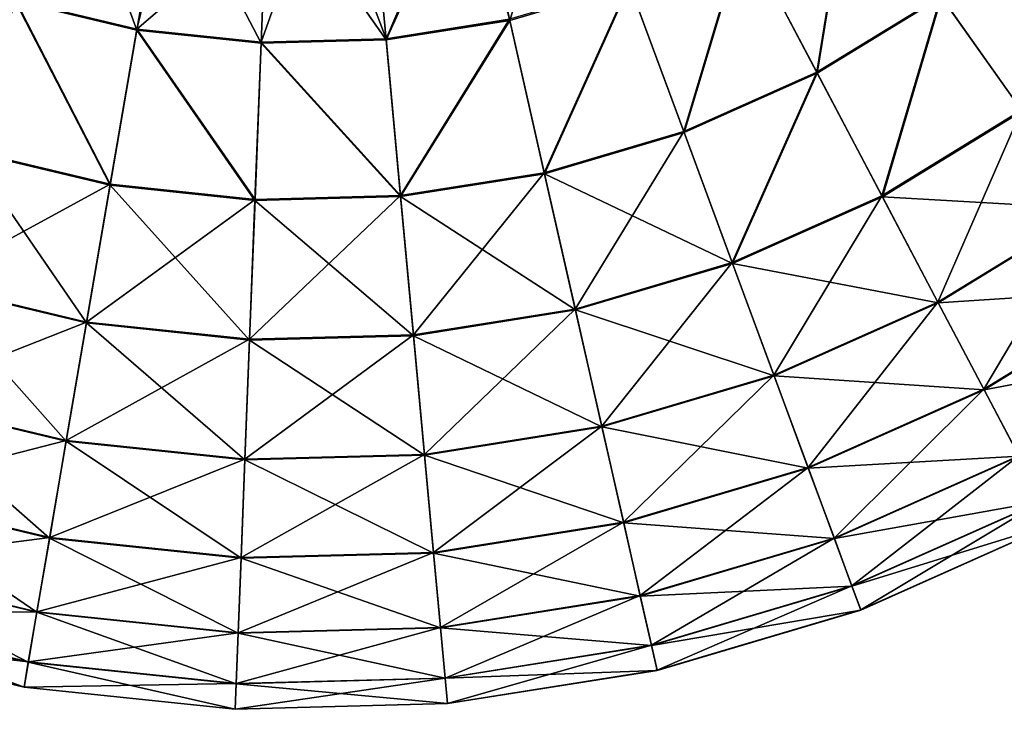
# Model space of a CAD drawing. Header units: millimetres. Extents: x 64 to 3333, y 103 to 3347.
# Tile 476 of 519: x 3277 to 3306, y 2217 to 2237. Entities that reach past the tile are written whole.
import ezdxf

# ---------------------------------------------------------------- set-up
doc = ezdxf.new("R2010")
doc.units = ezdxf.units.MM
doc.header["$LTSCALE"] = 25.4
doc.layers.get('0').update_dxf_attribs({"true_color": 0xff5454})

# ---------------------------------------------------------------- blocks, each defined once
blk = doc.blocks.new('SPIDER-6785-9743.STL')
at = {"color": 7, "true_color": 0xffffff}
mesh = blk.add_polyface(dxfattribs=at)
corners = [(3293.219, 2242.97, 19.854), (3291.446, 2237.15, 23.083), (3290.322, 2242.11, 19.854), (3294.982, 2238.199, 23.083)]
mesh.append_faces([[corners[k] for k in face] for face in [(0, 1, 2), (1, 0, 3)]], dxfattribs={"vtx0": -1, "color": 7})
mesh = blk.add_polyface(dxfattribs=at)
corners = [(3278.368, 2242.574, 19.854), (3280.449, 2236.857, 23.083), (3276.862, 2237.717, 23.083), (3281.308, 2241.87, 19.854)]
mesh.append_faces([[corners[k] for k in face] for face in [(0, 1, 2), (1, 0, 3)]], dxfattribs={"vtx0": -1, "color": 7})
mesh = blk.add_polyface(dxfattribs=at)
corners = [(3281.664, 2241.847, 103.919), (3276.872, 2237.747, 100.694), (3280.454, 2236.889, 100.694)]
mesh.append_faces([[corners[k] for k in face] for face in [(0, 1, 2)]], dxfattribs={"color": 7})
mesh = blk.add_polyface(dxfattribs=at)
corners = [(3281.308, 2241.87, 19.854), (3284.117, 2236.473, 23.083), (3280.449, 2236.857, 23.083), (3284.314, 2241.555, 19.854)]
mesh.append_faces([[corners[k] for k in face] for face in [(0, 1, 2), (1, 0, 3)]], dxfattribs={"vtx0": -1, "color": 7})
mesh = blk.add_polyface(dxfattribs=at)
corners = [(3285.914, 2241.583, 103.919), (3281.664, 2241.847, 103.919), (3280.454, 2236.889, 100.694)]
mesh.append_faces([[corners[k] for k in face] for face in [(0, 1, 2)]], dxfattribs={"color": 7})
mesh = blk.add_polyface(dxfattribs=at)
corners = [(3290.14, 2242.105, 103.919), (3285.914, 2241.583, 103.919), (3287.801, 2236.604, 100.694)]
mesh.append_faces([[corners[k] for k in face] for face in [(0, 1, 2)]], dxfattribs={"color": 7})
mesh = blk.add_polyface(dxfattribs=at)
corners = [(3290.322, 2242.11, 19.854), (3287.804, 2236.571, 23.083), (3287.336, 2241.636, 19.854), (3291.446, 2237.15, 23.083)]
mesh.append_faces([[corners[k] for k in face] for face in [(0, 1, 2), (1, 0, 3)]], dxfattribs={"vtx0": -1, "color": 7})
mesh = blk.add_polyface(dxfattribs=at)
corners = [(3291.439, 2237.181, 100.694), (3290.14, 2242.105, 103.919), (3287.801, 2236.604, 100.694)]
mesh.append_faces([[corners[k] for k in face] for face in [(0, 1, 2)]], dxfattribs={"color": 7})
mesh = blk.add_polyface(dxfattribs=at)
corners = [(3285.914, 2241.583, 103.919), (3280.454, 2236.889, 100.694), (3284.118, 2236.505, 100.694)]
mesh.append_faces([[corners[k] for k in face] for face in [(0, 1, 2)]], dxfattribs={"color": 7})
mesh = blk.add_polyface(dxfattribs=at)
corners = [(3284.314, 2241.555, 19.854), (3287.804, 2236.571, 23.083), (3284.117, 2236.473, 23.083), (3287.336, 2241.636, 19.854)]
mesh.append_faces([[corners[k] for k in face] for face in [(0, 1, 2), (1, 0, 3)]], dxfattribs={"vtx0": -1, "color": 7})
mesh = blk.add_polyface(dxfattribs=at)
corners = [(3287.801, 2236.604, 100.694), (3285.914, 2241.583, 103.919), (3284.118, 2236.505, 100.694)]
mesh.append_faces([[corners[k] for k in face] for face in [(0, 1, 2)]], dxfattribs={"color": 7})
mesh = blk.add_polyface(dxfattribs=at)
corners = [(3300.5, 2235.62, 96.858), (3301.476, 2241.655, 100.694), (3298.335, 2239.729, 100.694), (3304.158, 2237.864, 96.858)]
mesh.append_faces([[corners[k] for k in face] for face in [(0, 1, 2), (1, 0, 3)]], dxfattribs={"vtx0": -1, "color": 7})
mesh = blk.add_polyface(dxfattribs=at)
corners = [(3301.494, 2241.629, 23.083), (3300.513, 2235.594, 26.924), (3298.351, 2239.7, 23.083), (3304.175, 2237.84, 26.924)]
mesh.append_faces([[corners[k] for k in face] for face in [(0, 1, 2), (1, 0, 3)]], dxfattribs={"vtx0": -1, "color": 7})
mesh = blk.add_polyface(dxfattribs=at)
corners = [(3306.541, 2234.495, 92.469), (3307.492, 2240.566, 96.858), (3304.158, 2237.864, 96.858), (3310.294, 2237.537, 92.469)]
mesh.append_faces([[corners[k] for k in face] for face in [(0, 1, 2), (1, 0, 3)]], dxfattribs={"vtx0": -1, "color": 7})
mesh = blk.add_polyface(dxfattribs=at)
corners = [(3307.511, 2240.545, 26.924), (3306.556, 2234.474, 31.316), (3304.175, 2237.84, 26.924), (3310.311, 2237.518, 31.316)]
mesh.append_faces([[corners[k] for k in face] for face in [(0, 1, 2), (1, 0, 3)]], dxfattribs={"vtx0": -1, "color": 7})
mesh = blk.add_polyface(dxfattribs=at)
corners = [(3296.58, 2233.873, 96.858), (3298.335, 2239.729, 100.694), (3294.971, 2238.229, 100.694), (3300.5, 2235.62, 96.858)]
mesh.append_faces([[corners[k] for k in face] for face in [(0, 1, 2), (1, 0, 3)]], dxfattribs={"vtx0": -1, "color": 7})
mesh = blk.add_polyface(dxfattribs=at)
corners = [(3298.351, 2239.7, 23.083), (3296.59, 2233.845, 26.924), (3294.982, 2238.199, 23.083), (3300.513, 2235.594, 26.924)]
mesh.append_faces([[corners[k] for k in face] for face in [(0, 1, 2), (1, 0, 3)]], dxfattribs={"vtx0": -1, "color": 7})
mesh = blk.add_polyface(dxfattribs=at)
corners = [(3292.466, 2232.652, 96.858), (3294.971, 2238.229, 100.694), (3291.439, 2237.181, 100.694), (3296.58, 2233.873, 96.858)]
mesh.append_faces([[corners[k] for k in face] for face in [(0, 1, 2), (1, 0, 3)]], dxfattribs={"vtx0": -1, "color": 7})
mesh = blk.add_polyface(dxfattribs=at)
corners = [(3294.982, 2238.199, 23.083), (3292.472, 2232.624, 26.924), (3291.446, 2237.15, 23.083), (3296.59, 2233.845, 26.924)]
mesh.append_faces([[corners[k] for k in face] for face in [(0, 1, 2), (1, 0, 3)]], dxfattribs={"vtx0": -1, "color": 7})
mesh = blk.add_polyface(dxfattribs=at)
corners = [(3302.423, 2231.969, 92.469), (3304.158, 2237.864, 96.858), (3300.5, 2235.62, 96.858), (3306.541, 2234.495, 92.469)]
mesh.append_faces([[corners[k] for k in face] for face in [(0, 1, 2), (1, 0, 3)]], dxfattribs={"vtx0": -1, "color": 7})
mesh = blk.add_polyface(dxfattribs=at)
corners = [(3304.175, 2237.84, 26.924), (3302.435, 2231.946, 31.316), (3300.513, 2235.594, 26.924), (3306.556, 2234.474, 31.316)]
mesh.append_faces([[corners[k] for k in face] for face in [(0, 1, 2), (1, 0, 3)]], dxfattribs={"vtx0": -1, "color": 7})
mesh = blk.add_polyface(dxfattribs=at)
corners = [(3276.862, 2237.717, 23.083), (3279.665, 2232.283, 26.924), (3275.488, 2233.284, 26.924), (3280.449, 2236.857, 23.083)]
mesh.append_faces([[corners[k] for k in face] for face in [(0, 1, 2), (1, 0, 3)]], dxfattribs={"vtx0": -1, "color": 7})
mesh = blk.add_polyface(dxfattribs=at)
corners = [(3279.67, 2232.312, 96.858), (3276.872, 2237.747, 100.694), (3275.496, 2233.311, 96.858), (3280.454, 2236.889, 100.694)]
mesh.append_faces([[corners[k] for k in face] for face in [(0, 1, 2), (1, 0, 3)]], dxfattribs={"vtx0": -1, "color": 7})
mesh = blk.add_polyface(dxfattribs=at)
corners = [(3288.228, 2231.979, 96.858), (3291.439, 2237.181, 100.694), (3287.801, 2236.604, 100.694), (3292.466, 2232.652, 96.858)]
mesh.append_faces([[corners[k] for k in face] for face in [(0, 1, 2), (1, 0, 3)]], dxfattribs={"vtx0": -1, "color": 7})
mesh = blk.add_polyface(dxfattribs=at)
corners = [(3291.446, 2237.15, 23.083), (3288.23, 2231.95, 26.924), (3287.804, 2236.571, 23.083), (3292.472, 2232.624, 26.924)]
mesh.append_faces([[corners[k] for k in face] for face in [(0, 1, 2), (1, 0, 3)]], dxfattribs={"vtx0": -1, "color": 7})
mesh = blk.add_polyface(dxfattribs=at)
corners = [(3280.449, 2236.857, 23.083), (3283.937, 2231.836, 26.924), (3279.665, 2232.283, 26.924), (3284.117, 2236.473, 23.083)]
mesh.append_faces([[corners[k] for k in face] for face in [(0, 1, 2), (1, 0, 3)]], dxfattribs={"vtx0": -1, "color": 7})
mesh = blk.add_polyface(dxfattribs=at)
corners = [(3283.938, 2231.865, 96.858), (3280.454, 2236.889, 100.694), (3279.67, 2232.312, 96.858), (3284.118, 2236.505, 100.694)]
mesh.append_faces([[corners[k] for k in face] for face in [(0, 1, 2), (1, 0, 3)]], dxfattribs={"vtx0": -1, "color": 7})
mesh = blk.add_polyface(dxfattribs=at)
corners = [(3284.117, 2236.473, 23.083), (3288.23, 2231.95, 26.924), (3283.937, 2231.836, 26.924), (3287.804, 2236.571, 23.083)]
mesh.append_faces([[corners[k] for k in face] for face in [(0, 1, 2), (1, 0, 3)]], dxfattribs={"vtx0": -1, "color": 7})
mesh = blk.add_polyface(dxfattribs=at)
corners = [(3288.228, 2231.979, 96.858), (3284.118, 2236.505, 100.694), (3283.938, 2231.865, 96.858), (3287.801, 2236.604, 100.694)]
mesh.append_faces([[corners[k] for k in face] for face in [(0, 1, 2), (1, 0, 3)]], dxfattribs={"vtx0": -1, "color": 7})
mesh = blk.add_polyface(dxfattribs=at)
corners = [(3298.01, 2230.002, 92.469), (3300.5, 2235.62, 96.858), (3296.58, 2233.873, 96.858), (3302.423, 2231.969, 92.469)]
mesh.append_faces([[corners[k] for k in face] for face in [(0, 1, 2), (1, 0, 3)]], dxfattribs={"vtx0": -1, "color": 7})
mesh = blk.add_polyface(dxfattribs=at)
corners = [(3300.513, 2235.594, 26.924), (3298.019, 2229.978, 31.316), (3296.59, 2233.845, 26.924), (3302.435, 2231.946, 31.316)]
mesh.append_faces([[corners[k] for k in face] for face in [(0, 1, 2), (1, 0, 3)]], dxfattribs={"vtx0": -1, "color": 7})
mesh = blk.add_polyface(dxfattribs=at)
corners = [(3306.541, 2234.495, 92.469), (3304.074, 2228.833, 87.597), (3308.587, 2231.602, 87.597), (3302.423, 2231.969, 92.469)]
mesh.append_faces([[corners[k] for k in face] for face in [(0, 1, 2), (1, 0, 3)]], dxfattribs={"vtx0": -1, "color": 7})
mesh = blk.add_polyface(dxfattribs=at)
corners = [(3308.6, 2231.584, 36.191), (3302.435, 2231.946, 31.316), (3306.556, 2234.474, 31.316), (3304.084, 2228.814, 36.191)]
mesh.append_faces([[corners[k] for k in face] for face in [(0, 1, 2), (1, 0, 3)]], dxfattribs={"vtx0": -1, "color": 7})
mesh = blk.add_polyface(dxfattribs=at)
corners = [(3296.58, 2233.873, 96.858), (3293.378, 2228.628, 92.469), (3298.01, 2230.002, 92.469), (3292.466, 2232.652, 96.858)]
mesh.append_faces([[corners[k] for k in face] for face in [(0, 1, 2), (1, 0, 3)]], dxfattribs={"vtx0": -1, "color": 7})
mesh = blk.add_polyface(dxfattribs=at)
corners = [(3298.019, 2229.978, 31.316), (3292.472, 2232.624, 26.924), (3296.59, 2233.845, 26.924), (3293.384, 2228.603, 31.316)]
mesh.append_faces([[corners[k] for k in face] for face in [(0, 1, 2), (1, 0, 3)]], dxfattribs={"vtx0": -1, "color": 7})
mesh = blk.add_polyface(dxfattribs=at)
corners = [(3278.968, 2228.219, 31.316), (3275.488, 2233.284, 26.924), (3279.665, 2232.283, 26.924), (3274.267, 2229.346, 31.316)]
mesh.append_faces([[corners[k] for k in face] for face in [(0, 1, 2), (1, 0, 3)]], dxfattribs={"vtx0": -1, "color": 7})
mesh = blk.add_polyface(dxfattribs=at)
corners = [(3279.67, 2232.312, 96.858), (3274.274, 2229.37, 92.469), (3278.973, 2228.244, 92.469), (3275.496, 2233.311, 96.858)]
mesh.append_faces([[corners[k] for k in face] for face in [(0, 1, 2), (1, 0, 3)]], dxfattribs={"vtx0": -1, "color": 7})
mesh = blk.add_polyface(dxfattribs=at)
corners = [(3292.466, 2232.652, 96.858), (3288.607, 2227.87, 92.469), (3293.378, 2228.628, 92.469), (3288.228, 2231.979, 96.858)]
mesh.append_faces([[corners[k] for k in face] for face in [(0, 1, 2), (1, 0, 3)]], dxfattribs={"vtx0": -1, "color": 7})
mesh = blk.add_polyface(dxfattribs=at)
corners = [(3293.384, 2228.603, 31.316), (3288.23, 2231.95, 26.924), (3292.472, 2232.624, 26.924), (3288.609, 2227.844, 31.316)]
mesh.append_faces([[corners[k] for k in face] for face in [(0, 1, 2), (1, 0, 3)]], dxfattribs={"vtx0": -1, "color": 7})
mesh = blk.add_polyface(dxfattribs=at)
corners = [(3283.777, 2227.716, 31.316), (3279.665, 2232.283, 26.924), (3283.937, 2231.836, 26.924), (3278.968, 2228.219, 31.316)]
mesh.append_faces([[corners[k] for k in face] for face in [(0, 1, 2), (1, 0, 3)]], dxfattribs={"vtx0": -1, "color": 7})
mesh = blk.add_polyface(dxfattribs=at)
corners = [(3283.938, 2231.865, 96.858), (3278.973, 2228.244, 92.469), (3283.778, 2227.741, 92.469), (3279.67, 2232.312, 96.858)]
mesh.append_faces([[corners[k] for k in face] for face in [(0, 1, 2), (1, 0, 3)]], dxfattribs={"vtx0": -1, "color": 7})
mesh = blk.add_polyface(dxfattribs=at)
corners = [(3288.228, 2231.979, 96.858), (3283.778, 2227.741, 92.469), (3288.607, 2227.87, 92.469), (3283.938, 2231.865, 96.858)]
mesh.append_faces([[corners[k] for k in face] for face in [(0, 1, 2), (1, 0, 3)]], dxfattribs={"vtx0": -1, "color": 7})
mesh = blk.add_polyface(dxfattribs=at)
corners = [(3302.423, 2231.969, 92.469), (3299.238, 2226.678, 87.597), (3304.074, 2228.833, 87.597), (3298.01, 2230.002, 92.469)]
mesh.append_faces([[corners[k] for k in face] for face in [(0, 1, 2), (1, 0, 3)]], dxfattribs={"vtx0": -1, "color": 7})
mesh = blk.add_polyface(dxfattribs=at)
corners = [(3288.609, 2227.844, 31.316), (3283.937, 2231.836, 26.924), (3288.23, 2231.95, 26.924), (3283.777, 2227.716, 31.316)]
mesh.append_faces([[corners[k] for k in face] for face in [(0, 1, 2), (1, 0, 3)]], dxfattribs={"vtx0": -1, "color": 7})
mesh = blk.add_polyface(dxfattribs=at)
corners = [(3304.084, 2228.814, 36.191), (3298.019, 2229.978, 31.316), (3302.435, 2231.946, 31.316), (3299.246, 2226.658, 36.191)]
mesh.append_faces([[corners[k] for k in face] for face in [(0, 1, 2), (1, 0, 3)]], dxfattribs={"vtx0": -1, "color": 7})
mesh = blk.add_polyface(dxfattribs=at)
corners = [(3308.587, 2231.602, 87.597), (3305.428, 2226.263, 82.32), (3310.265, 2229.23, 82.32), (3304.074, 2228.833, 87.597)]
mesh.append_faces([[corners[k] for k in face] for face in [(0, 1, 2), (1, 0, 3)]], dxfattribs={"vtx0": -1, "color": 7})
mesh = blk.add_polyface(dxfattribs=at)
corners = [(3310.275, 2229.216, 41.47), (3304.084, 2228.814, 36.191), (3308.6, 2231.584, 36.191), (3305.436, 2226.248, 41.47)]
mesh.append_faces([[corners[k] for k in face] for face in [(0, 1, 2), (1, 0, 3)]], dxfattribs={"vtx0": -1, "color": 7})
mesh = blk.add_polyface(dxfattribs=at)
corners = [(3298.01, 2230.002, 92.469), (3294.162, 2225.172, 87.597), (3299.238, 2226.678, 87.597), (3293.378, 2228.628, 92.469)]
mesh.append_faces([[corners[k] for k in face] for face in [(0, 1, 2), (1, 0, 3)]], dxfattribs={"vtx0": -1, "color": 7})
mesh = blk.add_polyface(dxfattribs=at)
corners = [(3299.246, 2226.658, 36.191), (3293.384, 2228.603, 31.316), (3298.019, 2229.978, 31.316), (3294.167, 2225.151, 36.191)]
mesh.append_faces([[corners[k] for k in face] for face in [(0, 1, 2), (1, 0, 3)]], dxfattribs={"vtx0": -1, "color": 7})
mesh = blk.add_polyface(dxfattribs=at)
corners = [(3278.973, 2228.244, 92.469), (3273.225, 2225.985, 87.597), (3278.374, 2224.751, 87.597), (3274.274, 2229.37, 92.469)]
mesh.append_faces([[corners[k] for k in face] for face in [(0, 1, 2), (1, 0, 3)]], dxfattribs={"vtx0": -1, "color": 7})
mesh = blk.add_polyface(dxfattribs=at)
corners = [(3278.37, 2224.73, 36.191), (3274.267, 2229.346, 31.316), (3278.968, 2228.219, 31.316), (3273.219, 2225.965, 36.191)]
mesh.append_faces([[corners[k] for k in face] for face in [(0, 1, 2), (1, 0, 3)]], dxfattribs={"vtx0": -1, "color": 7})
mesh = blk.add_polyface(dxfattribs=at)
corners = [(3310.265, 2229.23, 82.32), (3306.463, 2224.298, 76.72), (3311.548, 2227.417, 76.72), (3305.428, 2226.263, 82.32)]
mesh.append_faces([[corners[k] for k in face] for face in [(0, 1, 2), (1, 0, 3)]], dxfattribs={"vtx0": -1, "color": 7})
mesh = blk.add_polyface(dxfattribs=at)
corners = [(3311.555, 2227.407, 47.072), (3305.436, 2226.248, 41.47), (3310.275, 2229.216, 41.47), (3306.469, 2224.287, 47.072)]
mesh.append_faces([[corners[k] for k in face] for face in [(0, 1, 2), (1, 0, 3)]], dxfattribs={"vtx0": -1, "color": 7})
mesh = blk.add_polyface(dxfattribs=at)
corners = [(3304.074, 2228.833, 87.597), (3300.245, 2223.953, 82.32), (3305.428, 2226.263, 82.32), (3299.238, 2226.678, 87.597)]
mesh.append_faces([[corners[k] for k in face] for face in [(0, 1, 2), (1, 0, 3)]], dxfattribs={"vtx0": -1, "color": 7})
mesh = blk.add_polyface(dxfattribs=at)
corners = [(3305.436, 2226.248, 41.47), (3299.246, 2226.658, 36.191), (3304.084, 2228.814, 36.191), (3300.251, 2223.937, 41.47)]
mesh.append_faces([[corners[k] for k in face] for face in [(0, 1, 2), (1, 0, 3)]], dxfattribs={"vtx0": -1, "color": 7})
mesh = blk.add_polyface(dxfattribs=at)
corners = [(3293.378, 2228.628, 92.469), (3288.933, 2224.341, 87.597), (3294.162, 2225.172, 87.597), (3288.607, 2227.87, 92.469)]
mesh.append_faces([[corners[k] for k in face] for face in [(0, 1, 2), (1, 0, 3)]], dxfattribs={"vtx0": -1, "color": 7})
mesh = blk.add_polyface(dxfattribs=at)
corners = [(3294.167, 2225.151, 36.191), (3288.609, 2227.844, 31.316), (3293.384, 2228.603, 31.316), (3288.935, 2224.32, 36.191)]
mesh.append_faces([[corners[k] for k in face] for face in [(0, 1, 2), (1, 0, 3)]], dxfattribs={"vtx0": -1, "color": 7})
mesh = blk.add_polyface(dxfattribs=at)
corners = [(3283.639, 2224.179, 36.191), (3278.968, 2228.219, 31.316), (3283.777, 2227.716, 31.316), (3278.37, 2224.73, 36.191)]
mesh.append_faces([[corners[k] for k in face] for face in [(0, 1, 2), (1, 0, 3)]], dxfattribs={"vtx0": -1, "color": 7})
mesh = blk.add_polyface(dxfattribs=at)
corners = [(3283.778, 2227.741, 92.469), (3278.374, 2224.751, 87.597), (3283.64, 2224.2, 87.597), (3278.973, 2228.244, 92.469)]
mesh.append_faces([[corners[k] for k in face] for face in [(0, 1, 2), (1, 0, 3)]], dxfattribs={"vtx0": -1, "color": 7})
mesh = blk.add_polyface(dxfattribs=at)
corners = [(3288.935, 2224.32, 36.191), (3283.777, 2227.716, 31.316), (3288.609, 2227.844, 31.316), (3283.639, 2224.179, 36.191)]
mesh.append_faces([[corners[k] for k in face] for face in [(0, 1, 2), (1, 0, 3)]], dxfattribs={"vtx0": -1, "color": 7})
mesh = blk.add_polyface(dxfattribs=at)
corners = [(3288.607, 2227.87, 92.469), (3283.64, 2224.2, 87.597), (3288.933, 2224.341, 87.597), (3283.778, 2227.741, 92.469)]
mesh.append_faces([[corners[k] for k in face] for face in [(0, 1, 2), (1, 0, 3)]], dxfattribs={"vtx0": -1, "color": 7})
mesh = blk.add_polyface(dxfattribs=at)
corners = [(3299.238, 2226.678, 87.597), (3294.804, 2222.339, 82.32), (3300.245, 2223.953, 82.32), (3294.162, 2225.172, 87.597)]
mesh.append_faces([[corners[k] for k in face] for face in [(0, 1, 2), (1, 0, 3)]], dxfattribs={"vtx0": -1, "color": 7})
mesh = blk.add_polyface(dxfattribs=at)
corners = [(3300.251, 2223.937, 41.47), (3294.167, 2225.151, 36.191), (3299.246, 2226.658, 36.191), (3294.808, 2222.322, 41.47)]
mesh.append_faces([[corners[k] for k in face] for face in [(0, 1, 2), (1, 0, 3)]], dxfattribs={"vtx0": -1, "color": 7})
mesh = blk.add_polyface(dxfattribs=at)
corners = [(3305.428, 2226.263, 82.32), (3301.014, 2221.87, 76.72), (3306.463, 2224.298, 76.72), (3300.245, 2223.953, 82.32)]
mesh.append_faces([[corners[k] for k in face] for face in [(0, 1, 2), (1, 0, 3)]], dxfattribs={"vtx0": -1, "color": 7})
mesh = blk.add_polyface(dxfattribs=at)
corners = [(3306.469, 2224.287, 47.072), (3300.251, 2223.937, 41.47), (3305.436, 2226.248, 41.47), (3301.019, 2221.858, 47.072)]
mesh.append_faces([[corners[k] for k in face] for face in [(0, 1, 2), (1, 0, 3)]], dxfattribs={"vtx0": -1, "color": 7})
mesh = blk.add_polyface(dxfattribs=at)
corners = [(3277.88, 2221.871, 41.47), (3273.219, 2225.965, 36.191), (3278.37, 2224.73, 36.191), (3272.36, 2223.194, 41.47)]
mesh.append_faces([[corners[k] for k in face] for face in [(0, 1, 2), (1, 0, 3)]], dxfattribs={"vtx0": -1, "color": 7})
mesh = blk.add_polyface(dxfattribs=at)
corners = [(3278.374, 2224.751, 87.597), (3272.365, 2223.21, 82.32), (3277.883, 2221.888, 82.32), (3273.225, 2225.985, 87.597)]
mesh.append_faces([[corners[k] for k in face] for face in [(0, 1, 2), (1, 0, 3)]], dxfattribs={"vtx0": -1, "color": 7})
mesh = blk.add_polyface(dxfattribs=at)
corners = [(3294.162, 2225.172, 87.597), (3289.2, 2221.448, 82.32), (3294.804, 2222.339, 82.32), (3288.933, 2224.341, 87.597)]
mesh.append_faces([[corners[k] for k in face] for face in [(0, 1, 2), (1, 0, 3)]], dxfattribs={"vtx0": -1, "color": 7})
mesh = blk.add_polyface(dxfattribs=at)
corners = [(3294.808, 2222.322, 41.47), (3288.935, 2224.32, 36.191), (3294.167, 2225.151, 36.191), (3289.202, 2221.431, 41.47)]
mesh.append_faces([[corners[k] for k in face] for face in [(0, 1, 2), (1, 0, 3)]], dxfattribs={"vtx0": -1, "color": 7})
mesh = blk.add_polyface(dxfattribs=at)
corners = [(3283.527, 2221.28, 41.47), (3278.37, 2224.73, 36.191), (3283.639, 2224.179, 36.191), (3277.88, 2221.871, 41.47)]
mesh.append_faces([[corners[k] for k in face] for face in [(0, 1, 2), (1, 0, 3)]], dxfattribs={"vtx0": -1, "color": 7})
mesh = blk.add_polyface(dxfattribs=at)
corners = [(3283.64, 2224.2, 87.597), (3277.883, 2221.888, 82.32), (3283.527, 2221.297, 82.32), (3278.374, 2224.751, 87.597)]
mesh.append_faces([[corners[k] for k in face] for face in [(0, 1, 2), (1, 0, 3)]], dxfattribs={"vtx0": -1, "color": 7})
mesh = blk.add_polyface(dxfattribs=at)
corners = [(3288.933, 2224.341, 87.597), (3283.527, 2221.297, 82.32), (3289.2, 2221.448, 82.32), (3283.64, 2224.2, 87.597)]
mesh.append_faces([[corners[k] for k in face] for face in [(0, 1, 2), (1, 0, 3)]], dxfattribs={"vtx0": -1, "color": 7})
mesh = blk.add_polyface(dxfattribs=at)
corners = [(3289.202, 2221.431, 41.47), (3283.639, 2224.179, 36.191), (3288.935, 2224.32, 36.191), (3283.527, 2221.28, 41.47)]
mesh.append_faces([[corners[k] for k in face] for face in [(0, 1, 2), (1, 0, 3)]], dxfattribs={"vtx0": -1, "color": 7})
mesh = blk.add_polyface(dxfattribs=at)
corners = [(3306.463, 2224.298, 76.72), (3301.534, 2220.462, 70.885), (3307.162, 2222.97, 70.885), (3301.014, 2221.87, 76.72)]
mesh.append_faces([[corners[k] for k in face] for face in [(0, 1, 2), (1, 0, 3)]], dxfattribs={"vtx0": -1, "color": 7})
mesh = blk.add_polyface(dxfattribs=at)
corners = [(3307.166, 2222.964, 52.908), (3301.019, 2221.858, 47.072), (3306.469, 2224.287, 47.072), (3301.537, 2220.455, 52.908)]
mesh.append_faces([[corners[k] for k in face] for face in [(0, 1, 2), (1, 0, 3)]], dxfattribs={"vtx0": -1, "color": 7})
mesh = blk.add_polyface(dxfattribs=at)
corners = [(3300.245, 2223.953, 82.32), (3295.295, 2220.173, 76.72), (3301.014, 2221.87, 76.72), (3294.804, 2222.339, 82.32)]
mesh.append_faces([[corners[k] for k in face] for face in [(0, 1, 2), (1, 0, 3)]], dxfattribs={"vtx0": -1, "color": 7})
mesh = blk.add_polyface(dxfattribs=at)
corners = [(3301.019, 2221.858, 47.072), (3294.808, 2222.322, 41.47), (3300.251, 2223.937, 41.47), (3295.298, 2220.161, 47.072)]
mesh.append_faces([[corners[k] for k in face] for face in [(0, 1, 2), (1, 0, 3)]], dxfattribs={"vtx0": -1, "color": 7})
mesh = blk.add_polyface(dxfattribs=at)
corners = [(3277.506, 2219.687, 47.072), (3272.36, 2223.194, 41.47), (3277.88, 2221.871, 41.47), (3271.704, 2221.078, 47.072)]
mesh.append_faces([[corners[k] for k in face] for face in [(0, 1, 2), (1, 0, 3)]], dxfattribs={"vtx0": -1, "color": 7})
mesh = blk.add_polyface(dxfattribs=at)
corners = [(3277.883, 2221.888, 82.32), (3271.707, 2221.089, 76.72), (3277.508, 2219.699, 76.72), (3272.365, 2223.21, 82.32)]
mesh.append_faces([[corners[k] for k in face] for face in [(0, 1, 2), (1, 0, 3)]], dxfattribs={"vtx0": -1, "color": 7})
mesh = blk.add_polyface(dxfattribs=at)
corners = [(3307.162, 2222.97, 70.885), (3301.797, 2219.751, 64.909), (3307.515, 2222.3, 64.909), (3301.534, 2220.462, 70.885)]
mesh.append_faces([[corners[k] for k in face] for face in [(0, 1, 2), (1, 0, 3)]], dxfattribs={"vtx0": -1, "color": 7})
mesh = blk.add_polyface(dxfattribs=at)
corners = [(3307.516, 2222.298, 58.885), (3301.537, 2220.455, 52.908), (3307.166, 2222.964, 52.908), (3301.798, 2219.749, 58.885)]
mesh.append_faces([[corners[k] for k in face] for face in [(0, 1, 2), (1, 0, 3)]], dxfattribs={"vtx0": -1, "color": 7})
mesh = blk.add_polyface(dxfattribs=at)
corners = [(3294.804, 2222.339, 82.32), (3289.404, 2219.237, 76.72), (3295.295, 2220.173, 76.72), (3289.2, 2221.448, 82.32)]
mesh.append_faces([[corners[k] for k in face] for face in [(0, 1, 2), (1, 0, 3)]], dxfattribs={"vtx0": -1, "color": 7})
mesh = blk.add_polyface(dxfattribs=at)
corners = [(3295.298, 2220.161, 47.072), (3289.202, 2221.431, 41.47), (3294.808, 2222.322, 41.47), (3289.405, 2219.225, 47.072)]
mesh.append_faces([[corners[k] for k in face] for face in [(0, 1, 2), (1, 0, 3)]], dxfattribs={"vtx0": -1, "color": 7})
mesh = blk.add_polyface(dxfattribs=at)
corners = [(3307.515, 2222.3, 64.909), (3301.798, 2219.749, 58.885), (3307.516, 2222.298, 58.885), (3301.797, 2219.751, 64.909)]
mesh.append_faces([[corners[k] for k in face] for face in [(0, 1, 2), (1, 0, 3)]], dxfattribs={"vtx0": -1, "color": 7})
mesh = blk.add_polyface(dxfattribs=at)
corners = [(3283.441, 2219.066, 47.072), (3277.88, 2221.871, 41.47), (3283.527, 2221.28, 41.47), (3277.506, 2219.687, 47.072)]
mesh.append_faces([[corners[k] for k in face] for face in [(0, 1, 2), (1, 0, 3)]], dxfattribs={"vtx0": -1, "color": 7})
mesh = blk.add_polyface(dxfattribs=at)
corners = [(3283.527, 2221.297, 82.32), (3277.508, 2219.699, 76.72), (3283.441, 2219.078, 76.72), (3277.883, 2221.888, 82.32)]
mesh.append_faces([[corners[k] for k in face] for face in [(0, 1, 2), (1, 0, 3)]], dxfattribs={"vtx0": -1, "color": 7})
mesh = blk.add_polyface(dxfattribs=at)
corners = [(3301.014, 2221.87, 76.72), (3295.627, 2218.709, 70.885), (3301.534, 2220.462, 70.885), (3295.295, 2220.173, 76.72)]
mesh.append_faces([[corners[k] for k in face] for face in [(0, 1, 2), (1, 0, 3)]], dxfattribs={"vtx0": -1, "color": 7})
mesh = blk.add_polyface(dxfattribs=at)
corners = [(3301.537, 2220.455, 52.908), (3295.298, 2220.161, 47.072), (3301.019, 2221.858, 47.072), (3295.629, 2218.702, 52.908)]
mesh.append_faces([[corners[k] for k in face] for face in [(0, 1, 2), (1, 0, 3)]], dxfattribs={"vtx0": -1, "color": 7})
mesh = blk.add_polyface(dxfattribs=at)
corners = [(3289.2, 2221.448, 82.32), (3283.441, 2219.078, 76.72), (3289.404, 2219.237, 76.72), (3283.527, 2221.297, 82.32)]
mesh.append_faces([[corners[k] for k in face] for face in [(0, 1, 2), (1, 0, 3)]], dxfattribs={"vtx0": -1, "color": 7})
mesh = blk.add_polyface(dxfattribs=at)
corners = [(3289.405, 2219.225, 47.072), (3283.527, 2221.28, 41.47), (3289.202, 2221.431, 41.47), (3283.441, 2219.066, 47.072)]
mesh.append_faces([[corners[k] for k in face] for face in [(0, 1, 2), (1, 0, 3)]], dxfattribs={"vtx0": -1, "color": 7})
mesh = blk.add_polyface(dxfattribs=at)
corners = [(3277.253, 2218.213, 52.908), (3271.704, 2221.078, 47.072), (3277.506, 2219.687, 47.072), (3271.26, 2219.648, 52.908)]
mesh.append_faces([[corners[k] for k in face] for face in [(0, 1, 2), (1, 0, 3)]], dxfattribs={"vtx0": -1, "color": 7})
mesh = blk.add_polyface(dxfattribs=at)
corners = [(3277.508, 2219.699, 76.72), (3271.263, 2219.656, 70.885), (3277.255, 2218.22, 70.885), (3271.707, 2221.089, 76.72)]
mesh.append_faces([[corners[k] for k in face] for face in [(0, 1, 2), (1, 0, 3)]], dxfattribs={"vtx0": -1, "color": 7})
mesh = blk.add_polyface(dxfattribs=at)
corners = [(3301.534, 2220.462, 70.885), (3295.795, 2217.97, 64.909), (3301.797, 2219.751, 64.909), (3295.627, 2218.709, 70.885)]
mesh.append_faces([[corners[k] for k in face] for face in [(0, 1, 2), (1, 0, 3)]], dxfattribs={"vtx0": -1, "color": 7})
mesh = blk.add_polyface(dxfattribs=at)
corners = [(3301.798, 2219.749, 58.885), (3295.629, 2218.702, 52.908), (3301.537, 2220.455, 52.908), (3295.795, 2217.968, 58.885)]
mesh.append_faces([[corners[k] for k in face] for face in [(0, 1, 2), (1, 0, 3)]], dxfattribs={"vtx0": -1, "color": 7})
mesh = blk.add_polyface(dxfattribs=at)
corners = [(3295.295, 2220.173, 76.72), (3289.542, 2217.743, 70.885), (3295.627, 2218.709, 70.885), (3289.404, 2219.237, 76.72)]
mesh.append_faces([[corners[k] for k in face] for face in [(0, 1, 2), (1, 0, 3)]], dxfattribs={"vtx0": -1, "color": 7})
mesh = blk.add_polyface(dxfattribs=at)
corners = [(3295.629, 2218.702, 52.908), (3289.405, 2219.225, 47.072), (3295.298, 2220.161, 47.072), (3289.543, 2217.735, 52.908)]
mesh.append_faces([[corners[k] for k in face] for face in [(0, 1, 2), (1, 0, 3)]], dxfattribs={"vtx0": -1, "color": 7})
mesh = blk.add_polyface(dxfattribs=at)
corners = [(3277.255, 2218.22, 70.885), (3271.038, 2218.932, 64.909), (3277.127, 2217.473, 64.909), (3271.263, 2219.656, 70.885)]
mesh.append_faces([[corners[k] for k in face] for face in [(0, 1, 2), (1, 0, 3)]], dxfattribs={"vtx0": -1, "color": 7})
mesh = blk.add_polyface(dxfattribs=at)
corners = [(3277.126, 2217.471, 58.885), (3271.26, 2219.648, 52.908), (3277.253, 2218.213, 52.908), (3271.038, 2218.929, 58.885)]
mesh.append_faces([[corners[k] for k in face] for face in [(0, 1, 2), (1, 0, 3)]], dxfattribs={"vtx0": -1, "color": 7})
mesh = blk.add_polyface(dxfattribs=at)
corners = [(3283.383, 2217.571, 52.908), (3277.506, 2219.687, 47.072), (3283.441, 2219.066, 47.072), (3277.253, 2218.213, 52.908)]
mesh.append_faces([[corners[k] for k in face] for face in [(0, 1, 2), (1, 0, 3)]], dxfattribs={"vtx0": -1, "color": 7})
mesh = blk.add_polyface(dxfattribs=at)
corners = [(3283.441, 2219.078, 76.72), (3277.255, 2218.22, 70.885), (3283.383, 2217.579, 70.885), (3277.508, 2219.699, 76.72)]
mesh.append_faces([[corners[k] for k in face] for face in [(0, 1, 2), (1, 0, 3)]], dxfattribs={"vtx0": -1, "color": 7})
mesh = blk.add_polyface(dxfattribs=at)
corners = [(3301.797, 2219.751, 64.909), (3295.795, 2217.968, 58.885), (3301.798, 2219.749, 58.885), (3295.795, 2217.97, 64.909)]
mesh.append_faces([[corners[k] for k in face] for face in [(0, 1, 2), (1, 0, 3)]], dxfattribs={"vtx0": -1, "color": 7})
mesh = blk.add_polyface(dxfattribs=at)
corners = [(3289.404, 2219.237, 76.72), (3283.383, 2217.579, 70.885), (3289.542, 2217.743, 70.885), (3283.441, 2219.078, 76.72)]
mesh.append_faces([[corners[k] for k in face] for face in [(0, 1, 2), (1, 0, 3)]], dxfattribs={"vtx0": -1, "color": 7})
mesh = blk.add_polyface(dxfattribs=at)
corners = [(3289.543, 2217.735, 52.908), (3283.441, 2219.066, 47.072), (3289.405, 2219.225, 47.072), (3283.383, 2217.571, 52.908)]
mesh.append_faces([[corners[k] for k in face] for face in [(0, 1, 2), (1, 0, 3)]], dxfattribs={"vtx0": -1, "color": 7})
mesh = blk.add_polyface(dxfattribs=at)
corners = [(3277.127, 2217.473, 64.909), (3271.038, 2218.929, 58.885), (3277.126, 2217.471, 58.885), (3271.038, 2218.932, 64.909)]
mesh.append_faces([[corners[k] for k in face] for face in [(0, 1, 2), (1, 0, 3)]], dxfattribs={"vtx0": -1, "color": 7})
mesh = blk.add_polyface(dxfattribs=at)
corners = [(3295.627, 2218.709, 70.885), (3289.612, 2216.988, 64.909), (3295.795, 2217.97, 64.909), (3289.542, 2217.743, 70.885)]
mesh.append_faces([[corners[k] for k in face] for face in [(0, 1, 2), (1, 0, 3)]], dxfattribs={"vtx0": -1, "color": 7})
mesh = blk.add_polyface(dxfattribs=at)
corners = [(3295.795, 2217.968, 58.885), (3289.543, 2217.735, 52.908), (3295.629, 2218.702, 52.908), (3289.612, 2216.986, 58.885)]
mesh.append_faces([[corners[k] for k in face] for face in [(0, 1, 2), (1, 0, 3)]], dxfattribs={"vtx0": -1, "color": 7})
mesh = blk.add_polyface(dxfattribs=at)
corners = [(3283.353, 2216.819, 58.885), (3277.253, 2218.213, 52.908), (3283.383, 2217.571, 52.908), (3277.126, 2217.471, 58.885)]
mesh.append_faces([[corners[k] for k in face] for face in [(0, 1, 2), (1, 0, 3)]], dxfattribs={"vtx0": -1, "color": 7})
mesh = blk.add_polyface(dxfattribs=at)
corners = [(3283.383, 2217.579, 70.885), (3277.127, 2217.473, 64.909), (3283.353, 2216.822, 64.909), (3277.255, 2218.22, 70.885)]
mesh.append_faces([[corners[k] for k in face] for face in [(0, 1, 2), (1, 0, 3)]], dxfattribs={"vtx0": -1, "color": 7})
mesh = blk.add_polyface(dxfattribs=at)
corners = [(3289.542, 2217.743, 70.885), (3283.353, 2216.822, 64.909), (3289.612, 2216.988, 64.909), (3283.383, 2217.579, 70.885)]
mesh.append_faces([[corners[k] for k in face] for face in [(0, 1, 2), (1, 0, 3)]], dxfattribs={"vtx0": -1, "color": 7})
mesh = blk.add_polyface(dxfattribs=at)
corners = [(3289.612, 2216.986, 58.885), (3283.383, 2217.571, 52.908), (3289.543, 2217.735, 52.908), (3283.353, 2216.819, 58.885)]
mesh.append_faces([[corners[k] for k in face] for face in [(0, 1, 2), (1, 0, 3)]], dxfattribs={"vtx0": -1, "color": 7})
mesh = blk.add_polyface(dxfattribs=at)
corners = [(3295.795, 2217.97, 64.909), (3289.612, 2216.986, 58.885), (3295.795, 2217.968, 58.885), (3289.612, 2216.988, 64.909)]
mesh.append_faces([[corners[k] for k in face] for face in [(0, 1, 2), (1, 0, 3)]], dxfattribs={"vtx0": -1, "color": 7})
mesh = blk.add_polyface(dxfattribs=at)
corners = [(3283.353, 2216.822, 64.909), (3277.126, 2217.471, 58.885), (3283.353, 2216.819, 58.885), (3277.127, 2217.473, 64.909)]
mesh.append_faces([[corners[k] for k in face] for face in [(0, 1, 2), (1, 0, 3)]], dxfattribs={"vtx0": -1, "color": 7})
mesh = blk.add_polyface(dxfattribs=at)
corners = [(3289.612, 2216.988, 64.909), (3283.353, 2216.819, 58.885), (3289.612, 2216.986, 58.885), (3283.353, 2216.822, 64.909)]
mesh.append_faces([[corners[k] for k in face] for face in [(0, 1, 2), (1, 0, 3)]], dxfattribs={"vtx0": -1, "color": 7})

msp = doc.modelspace()

# ---------------------------------------------------------------- block references
at = {"color": 250, "true_color": 0x262626}
msp.add_blockref('SPIDER-6785-9743.STL', (0, 0), dxfattribs=at)

doc.saveas('drawing.dxf')
